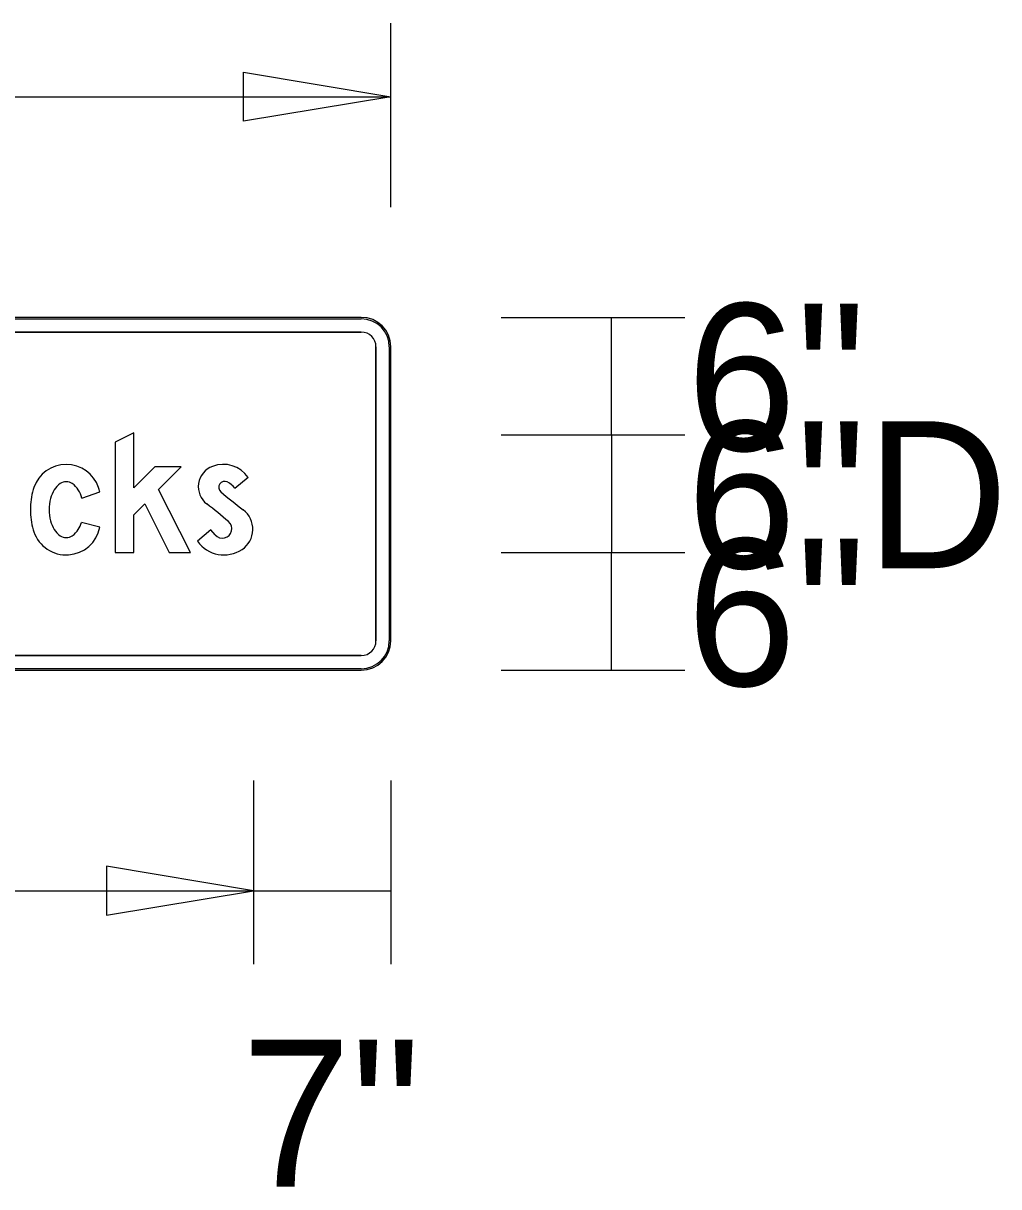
# Model space of a CAD drawing. Extents: x 1806251 to 1809821, y 414895 to 422886.
# Drawn here: x 1809677.768 to 1809678.265, y 415012.027 to 415012.621 of the extents above; entities that cross this region are included whole.
import ezdxf

# ---------------------------------------------------------------- set-up
doc = ezdxf.new("R2010")
doc.units = 0
for name, color, linetype in [('GSBWFILL', 7, 'Continuous'), ('GSCOLORFILL', 7, 'Continuous'), ('GSDIMS', 7, 'Continuous'), ('GSOUTLINE', 7, 'Continuous')]:
    doc.layers.add(name, color=color, linetype=linetype)

msp = doc.modelspace()

# ---------------------------------------------------------------- linework, layer by layer
at = {"layer": 'GSBWFILL'}
for p, q in [((1809677.94009, 415012.47057), (1809677.25009, 415012.47057)), ((1809677.25009, 415012.46307), (1809677.94009, 415012.46307)), ((1809677.94759, 415012.45557), (1809677.94759, 415012.30557)), ((1809677.95509, 415012.30557), (1809677.95509, 415012.45557)), ((1809677.87567, 415012.38342), (1809677.88246, 415012.38896)), ((1809677.79762, 415012.37841), (1809677.80679, 415012.3816)), ((1809677.80679, 415012.3816), (1809677.80679, 415012.3816)), ((1809677.80679, 415012.36348), (1809677.79744, 415012.36592)), ((1809677.94009, 415012.29807), (1809677.25017, 415012.29807)), ((1809677.25017, 415012.29057), (1809677.94009, 415012.29057))]:
    msp.add_line(p, q, dxfattribs=at)
msp.add_lwpolyline([(1809677.83679, 415012.38269), (1809677.84819, 415012.39437), (1809677.83478, 415012.39437), (1809677.82419, 415012.38352), (1809677.82419, 415012.41162), (1809677.81459, 415012.40697), (1809677.81459, 415012.35057), (1809677.82419, 415012.35057), (1809677.82419, 415012.36977), (1809677.82971, 415012.37542), (1809677.84224, 415012.35057), (1809677.85299, 415012.35057)], close=True, dxfattribs=at)
msp.add_lwpolyline([(1809677.86565, 415012.35963), (1809677.86346, 415012.36221), (1809677.85659, 415012.3564)], dxfattribs=at)
for centre, radius, start, end in [((1809677.94009, 415012.45557), 0.015, 0, 90), ((1809677.94009, 415012.45557), 0.0075, 0, 90), ((1809677.94009, 415012.30557), 0.015, 270, 0), ((1809677.94009, 415012.30557), 0.0075, 270, 0)]:
    msp.add_arc(centre, radius, start, end, dxfattribs=at)
for centre, major_axis, ratio, start_param, end_param in [((1809677.86971, 415012.37997), (0, 0.0156), 0.999994, 5.326111, 6.644269), ((1809677.78969, 415012.37815), (0, 0.01742), 0.999993, 5.038801, 7.52757), ((1809677.86812, 415012.38418), (0, 0.0111), 0.999994, 0.361084, 2.488009), ((1809677.79254, 415012.37706), (0, 0.01054), 0.999993, 0.596118, 1.022673), ((1809677.78969, 415012.38125), (0, 0.00547), 0.999993, 0, 0.596118), ((1809677.78969, 415012.38125), (0, 0.00547), 0.999993, 5.687067, 6.283185), ((1809677.78685, 415012.37706), (0, 0.01054), 0.999993, 5.260512, 5.687067), ((1809677.87045, 415012.3839), (0, 0.003), 0.999994, 5.821908, 8.713004), ((1809677.86671, 415012.37637), (0, 0.0114), 0.999994, 5.379051, 5.821908), ((1809677.80764, 415012.37247), (0, 0.03625), 0.999993, 1.285035, 1.570796), ((1809677.79882, 415012.37507), (0, 0.02705), 0.999993, 1.244385, 1.285035), ((1809677.79707, 415012.37429), (0, 0.01585), 0.999993, 1.022673, 1.323101), ((1809677.78232, 415012.37429), (0, 0.01585), 0.999993, 4.975197, 5.260512), ((1809677.76793, 415012.37185), (0, 0.04006), 0.999993, 4.958261, 5.01381), ((1809678.03015, 415012.56903), (0, 0.2475), 0.999994, 2.429818, 2.489268), ((1809677.80764, 415012.37247), (0, 0.03625), 0.999993, 1.570796, 1.856558), ((1809677.80425, 415012.37247), (0, 0.02326), 0.999993, 1.323101, 1.570796), ((1809677.80425, 415012.37247), (0, 0.02326), 0.999993, 1.570796, 1.818492), ((1809677.71088, 415012.17888), (0, 0.2475), 0.999994, 5.571913, 5.629602), ((1809677.79707, 415012.37066), (0, 0.01585), 0.999993, 1.818492, 2.11892), ((1809677.87238, 415012.36248), (0, 0.01242), 0.999994, 3.732982, 5.630861), ((1809677.79882, 415012.36988), (0, 0.02705), 0.999993, 1.856558, 1.897208), ((1809677.78969, 415012.36679), (0, 0.01742), 0.999993, 1.897208, 4.520906), ((1809677.79254, 415012.36789), (0, 0.01054), 0.999993, 2.11892, 2.545474), ((1809677.78685, 415012.36789), (0, 0.01054), 0.999993, 3.737711, 4.164265), ((1809677.78232, 415012.37066), (0, 0.01585), 0.999993, 4.164266, 4.408676), ((1809677.86931, 415012.36273), (0, 0.0048), 0.999994, 2.273512, 5.571913), ((1809677.78969, 415012.3637), (0, 0.00547), 0.999993, 2.545474, 3.141593), ((1809677.78969, 415012.3637), (0, 0.00547), 0.999993, 3.141593, 3.737711), ((1809677.8701, 415012.36587), (0, 0.0165), 0.999994, 2.182616, 3.732982)]:
    msp.add_ellipse(centre, major_axis=major_axis, ratio=ratio, start_param=start_param, end_param=end_param, dxfattribs=at)
at = {"layer": 'GSCOLORFILL'}
for p, q in [((1809677.94009, 415012.47057), (1809677.25009, 415012.47057)), ((1809677.94009, 415012.47057), (1809677.25009, 415012.47057)), ((1809677.94009, 415012.47057), (1809677.25009, 415012.47057)), ((1809677.25009, 415012.46982), (1809677.94009, 415012.46982)), ((1809677.25009, 415012.46307), (1809677.94009, 415012.46307)), ((1809677.94759, 415012.45557), (1809677.94759, 415012.30557)), ((1809677.95434, 415012.45557), (1809677.95434, 415012.30557)), ((1809677.95509, 415012.30557), (1809677.95509, 415012.45557)), ((1809677.95509, 415012.30557), (1809677.95509, 415012.45557)), ((1809677.95509, 415012.30557), (1809677.95509, 415012.45557)), ((1809677.87567, 415012.38342), (1809677.88246, 415012.38896)), ((1809677.79762, 415012.37841), (1809677.80679, 415012.3816)), ((1809677.80679, 415012.3816), (1809677.80679, 415012.3816)), ((1809677.80679, 415012.36348), (1809677.79744, 415012.36592)), ((1809677.94009, 415012.29807), (1809677.25017, 415012.29807)), ((1809677.25009, 415012.29057), (1809677.94009, 415012.29057)), ((1809677.94009, 415012.29132), (1809677.2501, 415012.29132)), ((1809677.2501, 415012.29057), (1809677.94009, 415012.29057)), ((1809677.25017, 415012.29057), (1809677.94009, 415012.29057))]:
    msp.add_line(p, q, dxfattribs=at)
msp.add_lwpolyline([(1809677.83679, 415012.38269), (1809677.84819, 415012.39437), (1809677.83478, 415012.39437), (1809677.82419, 415012.38352), (1809677.82419, 415012.41162), (1809677.81459, 415012.40697), (1809677.81459, 415012.35057), (1809677.82419, 415012.35057), (1809677.82419, 415012.36977), (1809677.82971, 415012.37542), (1809677.84224, 415012.35057), (1809677.85299, 415012.35057)], close=True, dxfattribs=at)
msp.add_lwpolyline([(1809677.86565, 415012.35963), (1809677.86346, 415012.36221), (1809677.85659, 415012.3564)], dxfattribs=at)
for centre, radius, start, end in [((1809677.94009, 415012.45557), 0.015, 0, 90), ((1809677.94009, 415012.45557), 0.015, 0, 90), ((1809677.94009, 415012.45557), 0.015, 0, 90), ((1809677.94009, 415012.45557), 0.01425, 0, 90), ((1809677.94009, 415012.45557), 0.0075, 0, 90), ((1809677.94009, 415012.30557), 0.015, 270, 0), ((1809677.94009, 415012.30557), 0.015, 270, 0), ((1809677.94009, 415012.30557), 0.0075, 270, 0), ((1809677.94009, 415012.30557), 0.015, 270, 0), ((1809677.94009, 415012.30557), 0.01425, 270, 0)]:
    msp.add_arc(centre, radius, start, end, dxfattribs=at)
for centre, major_axis, ratio, start_param, end_param in [((1809677.86971, 415012.37997), (0, 0.0156), 0.999994, 5.326111, 6.644269), ((1809677.78969, 415012.37815), (0, 0.01742), 0.999993, 5.038801, 7.52757), ((1809677.86812, 415012.38418), (0, 0.0111), 0.999994, 0.361084, 2.488009), ((1809677.79254, 415012.37706), (0, 0.01054), 0.999993, 0.596118, 1.022673), ((1809677.78969, 415012.38125), (0, 0.00547), 0.999993, 0, 0.596118), ((1809677.78969, 415012.38125), (0, 0.00547), 0.999993, 5.687067, 6.283185), ((1809677.78685, 415012.37706), (0, 0.01054), 0.999993, 5.260512, 5.687067), ((1809677.87045, 415012.3839), (0, 0.003), 0.999994, 5.821908, 8.713004), ((1809677.86671, 415012.37637), (0, 0.0114), 0.999994, 5.379051, 5.821908), ((1809677.80764, 415012.37247), (0, 0.03625), 0.999993, 1.285035, 1.570796), ((1809677.79882, 415012.37507), (0, 0.02705), 0.999993, 1.244385, 1.285035), ((1809677.79707, 415012.37429), (0, 0.01585), 0.999993, 1.022673, 1.323101), ((1809677.78232, 415012.37429), (0, 0.01585), 0.999993, 4.975197, 5.260512), ((1809677.76793, 415012.37185), (0, 0.04006), 0.999993, 4.958261, 5.01381), ((1809678.03015, 415012.56903), (0, 0.2475), 0.999994, 2.429818, 2.489268), ((1809677.80764, 415012.37247), (0, 0.03625), 0.999993, 1.570796, 1.856558), ((1809677.80425, 415012.37247), (0, 0.02326), 0.999993, 1.323101, 1.570796), ((1809677.80425, 415012.37247), (0, 0.02326), 0.999993, 1.570796, 1.818492), ((1809677.71088, 415012.17888), (0, 0.2475), 0.999994, 5.571913, 5.629602), ((1809677.79707, 415012.37066), (0, 0.01585), 0.999993, 1.818492, 2.11892), ((1809677.87238, 415012.36248), (0, 0.01242), 0.999994, 3.732982, 5.630861), ((1809677.79882, 415012.36988), (0, 0.02705), 0.999993, 1.856558, 1.897208), ((1809677.78969, 415012.36679), (0, 0.01742), 0.999993, 1.897208, 4.520906), ((1809677.79254, 415012.36789), (0, 0.01054), 0.999993, 2.11892, 2.545474), ((1809677.78685, 415012.36789), (0, 0.01054), 0.999993, 3.737711, 4.164265), ((1809677.78232, 415012.37066), (0, 0.01585), 0.999993, 4.164266, 4.408676), ((1809677.86931, 415012.36273), (0, 0.0048), 0.999994, 2.273512, 5.571913), ((1809677.78969, 415012.3637), (0, 0.00547), 0.999993, 2.545474, 3.141593), ((1809677.78969, 415012.3637), (0, 0.00547), 0.999993, 3.141593, 3.737711), ((1809677.8701, 415012.36587), (0, 0.0165), 0.999994, 2.182616, 3.732982)]:
    msp.add_ellipse(centre, major_axis=major_axis, ratio=ratio, start_param=start_param, end_param=end_param, dxfattribs=at)
at = {"layer": 'GSDIMS'}
for p, q in [((1809677.95509, 415012.52682), (1809677.95509, 415012.62057)), ((1809677.23509, 415012.58307), (1809677.95509, 415012.58307)), ((1809678.01134, 415012.47057), (1809678.10509, 415012.47057)), ((1809678.06759, 415012.41057), (1809678.06759, 415012.47057)), ((1809678.01134, 415012.41057), (1809678.10509, 415012.41057)), ((1809678.01134, 415012.41057), (1809678.10509, 415012.41057)), ((1809678.06759, 415012.41057), (1809678.06759, 415012.35057)), ((1809678.01134, 415012.35057), (1809678.10509, 415012.35057)), ((1809678.01134, 415012.35057), (1809678.10509, 415012.35057)), ((1809678.06759, 415012.29057), (1809678.06759, 415012.35057)), ((1809678.01134, 415012.29057), (1809678.10509, 415012.29057)), ((1809677.88517, 415012.23432), (1809677.88517, 415012.14057)), ((1809677.88517, 415012.23432), (1809677.88517, 415012.14057)), ((1809677.95509, 415012.23432), (1809677.95509, 415012.14057)), ((1809677.30517, 415012.17807), (1809677.88517, 415012.17807)), ((1809677.88517, 415012.17807), (1809677.95509, 415012.17807))]:
    msp.add_line(p, q, dxfattribs=at)
for points in [[(1809677.95509, 415012.58307), (1809677.88009, 415012.57057), (1809677.88009, 415012.59557)], [(1809677.88517, 415012.17807), (1809677.81017, 415012.19057), (1809677.81017, 415012.16557)]]:
    msp.add_lwpolyline(points, close=True, dxfattribs=at)
at = {"layer": 'GSOUTLINE'}
for p, q in [((1809677.94009, 415012.47057), (1809677.25009, 415012.47057)), ((1809677.94009, 415012.46307), (1809677.25009, 415012.46307)), ((1809677.94759, 415012.30557), (1809677.94759, 415012.45557)), ((1809677.95509, 415012.30557), (1809677.95509, 415012.45557)), ((1809677.87567, 415012.38342), (1809677.88246, 415012.38896)), ((1809677.79762, 415012.37841), (1809677.80679, 415012.3816)), ((1809677.80679, 415012.3816), (1809677.80679, 415012.3816)), ((1809677.80679, 415012.36348), (1809677.79744, 415012.36592)), ((1809677.25009, 415012.29807), (1809677.94009, 415012.29807)), ((1809677.25009, 415012.29057), (1809677.94009, 415012.29057))]:
    msp.add_line(p, q, dxfattribs=at)
msp.add_lwpolyline([(1809677.83679, 415012.38269), (1809677.84819, 415012.39437), (1809677.83478, 415012.39437), (1809677.82419, 415012.38352), (1809677.82419, 415012.41162), (1809677.81459, 415012.40697), (1809677.81459, 415012.35057), (1809677.82419, 415012.35057), (1809677.82419, 415012.36977), (1809677.82971, 415012.37542), (1809677.84224, 415012.35057), (1809677.85299, 415012.35057)], close=True, dxfattribs=at)
msp.add_lwpolyline([(1809677.86565, 415012.35963), (1809677.86346, 415012.36221), (1809677.85659, 415012.3564)], dxfattribs=at)
for centre, radius, start, end in [((1809677.94009, 415012.45557), 0.015, 0, 90), ((1809677.94009, 415012.45557), 0.0075, 0, 90), ((1809677.94009, 415012.30557), 0.015, 270, 0), ((1809677.94009, 415012.30557), 0.0075, 270, 0)]:
    msp.add_arc(centre, radius, start, end, dxfattribs=at)
for centre, major_axis, ratio, start_param, end_param in [((1809677.86971, 415012.37997), (0, 0.0156), 0.999994, 5.326111, 6.644269), ((1809677.78969, 415012.37815), (0, 0.01742), 0.999993, 5.038801, 7.52757), ((1809677.86812, 415012.38418), (0, 0.0111), 0.999994, 0.361084, 2.488009), ((1809677.79254, 415012.37706), (0, 0.01054), 0.999993, 0.596118, 1.022673), ((1809677.78969, 415012.38125), (0, 0.00547), 0.999993, 0, 0.596118), ((1809677.78969, 415012.38125), (0, 0.00547), 0.999993, 5.687067, 6.283185), ((1809677.78685, 415012.37706), (0, 0.01054), 0.999993, 5.260512, 5.687067), ((1809677.87045, 415012.3839), (0, 0.003), 0.999994, 5.821908, 8.713004), ((1809677.86671, 415012.37637), (0, 0.0114), 0.999994, 5.379051, 5.821908), ((1809677.80764, 415012.37247), (0, 0.03625), 0.999993, 1.285035, 1.570796), ((1809677.79882, 415012.37507), (0, 0.02705), 0.999993, 1.244385, 1.285035), ((1809677.79707, 415012.37429), (0, 0.01585), 0.999993, 1.022673, 1.323101), ((1809677.78232, 415012.37429), (0, 0.01585), 0.999993, 4.975197, 5.260512), ((1809677.76793, 415012.37185), (0, 0.04006), 0.999993, 4.958261, 5.01381), ((1809678.03015, 415012.56903), (0, 0.2475), 0.999994, 2.429818, 2.489268), ((1809677.80764, 415012.37247), (0, 0.03625), 0.999993, 1.570796, 1.856558), ((1809677.80425, 415012.37247), (0, 0.02326), 0.999993, 1.323101, 1.570796), ((1809677.80425, 415012.37247), (0, 0.02326), 0.999993, 1.570796, 1.818492), ((1809677.71088, 415012.17888), (0, 0.2475), 0.999994, 5.571913, 5.629602), ((1809677.79707, 415012.37066), (0, 0.01585), 0.999993, 1.818492, 2.11892), ((1809677.87238, 415012.36248), (0, 0.01242), 0.999994, 3.732982, 5.630861), ((1809677.79882, 415012.36988), (0, 0.02705), 0.999993, 1.856558, 1.897208), ((1809677.78969, 415012.36679), (0, 0.01742), 0.999993, 1.897208, 4.520906), ((1809677.79254, 415012.36789), (0, 0.01054), 0.999993, 2.11892, 2.545474), ((1809677.78685, 415012.36789), (0, 0.01054), 0.999993, 3.737711, 4.164265), ((1809677.78232, 415012.37066), (0, 0.01585), 0.999993, 4.164266, 4.408676), ((1809677.86931, 415012.36273), (0, 0.0048), 0.999994, 2.273512, 5.571913), ((1809677.78969, 415012.3637), (0, 0.00547), 0.999993, 2.545474, 3.141593), ((1809677.78969, 415012.3637), (0, 0.00547), 0.999993, 3.141593, 3.737711), ((1809677.8701, 415012.36587), (0, 0.0165), 0.999994, 2.182616, 3.732982)]:
    msp.add_ellipse(centre, major_axis=major_axis, ratio=ratio, start_param=start_param, end_param=end_param, dxfattribs=at)

# ---------------------------------------------------------------- texts
at = {"layer": 'GSDIMS'}
for s, p in [('6"', (1809678.10602, 415012.40259)), ('6"D', (1809678.10602, 415012.34259)), ('6"', (1809678.10602, 415012.28259)), ('7"', (1809677.87909, 415012.02709))]:
    msp.add_text(s, height=0.075, dxfattribs=at).set_placement(p)

doc.saveas('drawing.dxf')
